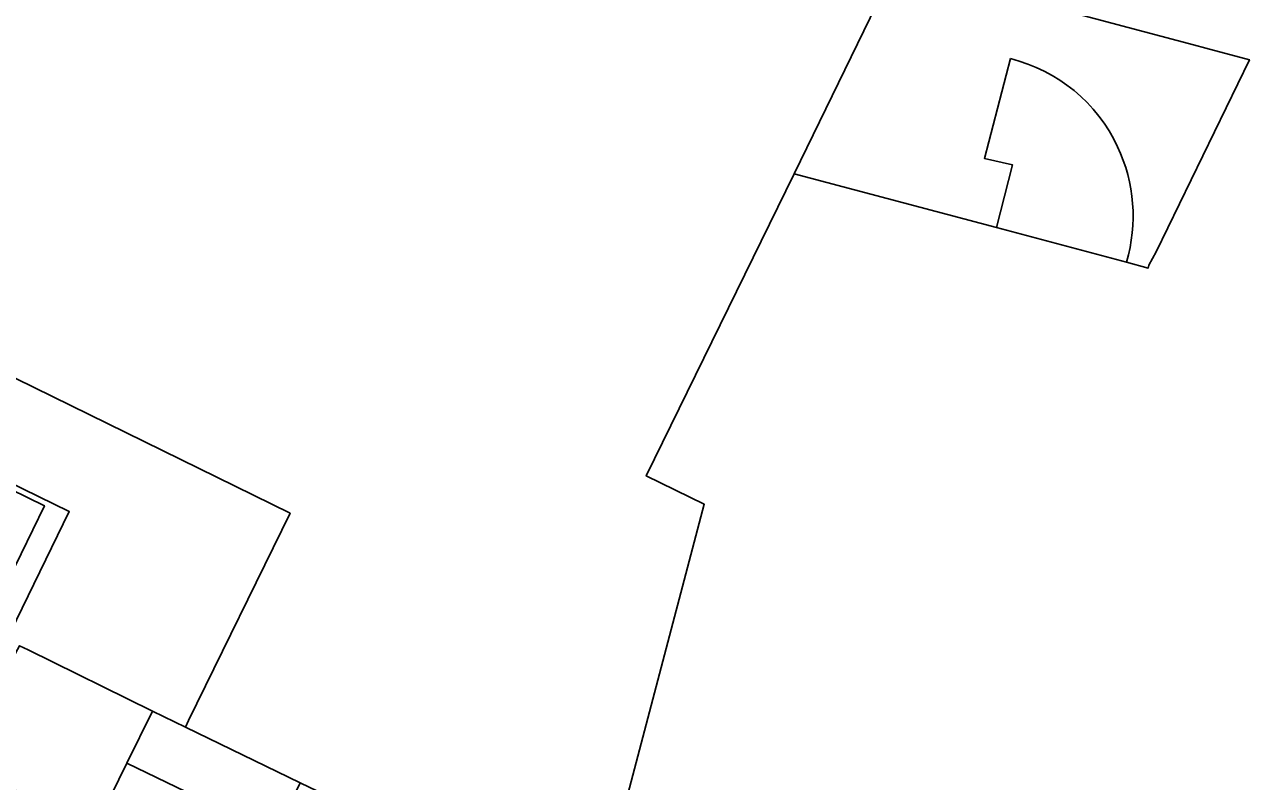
# Model space of a CAD drawing. Extents: x 160023 to 161302, y 384750 to 385707.
# Drawn here: x 160677 to 160734.1, y 385266.1 to 385301.4 of the extents above; entities that cross this region are included whole.
import ezdxf

# ---------------------------------------------------------------- set-up
doc = ezdxf.new("R2010")
doc.units = 0
for name, color, linetype in [('IMGEO_Erf', 7, 'Continuous'), ('IMGEO_Muur', 7, 'Continuous'), ('IMGEO_Pand', 7, 'Continuous'), ('IMGEO_Pand_overbouw', 7, 'Continuous')]:
    doc.layers.add(name, color=color, linetype=linetype)

msp = doc.modelspace()

# ---------------------------------------------------------------- linework, layer by layer
at = {"layer": 'IMGEO_Erf'}
for points in [[(160725.353, 385304.844), (160718.562, 385306.059), (160705.702, 385308.36), (160711.089, 385305.758), (160717.023, 385302.892), (160712.875, 385294.409), (160705.989, 385280.327), (160708.69, 385279.008), (160703.594, 385259.662)], [(160722.31, 385291.899), (160723.061, 385294.821), (160721.752, 385295.122), (160722.971, 385299.772)], [(160728.377, 385290.296), (160722.31, 385291.899)], [(160676.768, 385272.42), (160677.177, 385272.22), (160682.966, 385269.372), (160684.501, 385268.627), (160684.652, 385268.934), (160689.378, 385278.591), (160671.488, 385287.366)], [(160675.733, 385274.462), (160677.927, 385278.94), (160661.328, 385287.057)], [(160663.312, 385286.373), (160679.084, 385278.668), (160676.343, 385273.047)], [(160676.853, 385254.114), (160677.592, 385253.837), (160678.326, 385255.798), (160683.224, 385253.966), (160683.086, 385253.559), (160685.836, 385252.53), (160684.916, 385250), (160684.598, 385249.124), (160689.768, 385247.244), (160688.811, 385244.612), (160687.103, 385239.912), (160688.96, 385239.243), (160690.654, 385243.948), (160691.456, 385246.174), (160695.972, 385258.716), (160692.61, 385260.333), (160694.317, 385263.883), (160689.857, 385266.028), (160688.679, 385263.6), (160681.775, 385266.95), (160680.258, 385263.867), (160674.239, 385266.827)]]:
    msp.add_lwpolyline(points, dxfattribs=at)
for centre, radius, start, end in [((160721.14, 385292.46), 7.537, 25.1701, 75.943), ((160721.066, 385292.432), 7.617, 343.7134, 25.1248)]:
    msp.add_arc(centre, radius, start, end, dxfattribs=at)
at = {"layer": 'IMGEO_Muur'}
msp.add_lwpolyline([(160679.084, 385278.668), (160663.312, 385286.373), (160663.915, 385287.639), (160663.734, 385287.727), (160663.133, 385286.456), (160660.815, 385287.596), (160661.179, 385288.947), (160660.971, 385289.036), (160660.638, 385287.701), (160656.984, 385289.518), (160656.836, 385289.253), (160661.328, 385287.057), (160677.927, 385278.94), (160675.733, 385274.462), (160659.144, 385282.6), (160654.654, 385284.802), (160654.173, 385283.853), (160649.069, 385286.341), (160648.914, 385286.122), (160653.165, 385284.031), (160671.559, 385274.983), (160676.178, 385272.71), (160676.343, 385273.047)], close=True, dxfattribs=at)
at = {"layer": 'IMGEO_Pand'}
for points in [[(160712.875, 385294.409), (160717.023, 385302.892), (160711.089, 385305.758), (160705.702, 385308.36), (160705.65, 385308.252), (160705.233, 385307.384), (160668.197, 385317.11), (160664.197, 385302.169), (160661.012, 385303.09), (160658.829, 385301.4)], [(160722.971, 385299.772), (160721.752, 385295.122), (160723.061, 385294.821), (160722.31, 385291.899), (160728.377, 385290.296)], [(160671.488, 385287.366), (160689.378, 385278.591), (160684.652, 385268.934), (160684.501, 385268.627), (160689.857, 385266.028), (160694.317, 385263.883), (160697.313, 385262.442), (160701.362, 385260.494), (160703.608, 385259.413), (160705.966, 385258.279), (160706.664, 385260.257), (160722.645, 385254.682), (160722.711, 385254.871), (160706.541, 385260.512), (160705.855, 385258.568), (160703.594, 385259.662), (160708.69, 385279.008), (160705.989, 385280.327), (160712.875, 385294.409)]]:
    msp.add_lwpolyline(points, dxfattribs=at)
for points in [[(160682.966, 385269.372), (160677.177, 385272.22), (160676.768, 385272.42), (160673.831, 385267.028), (160674.239, 385266.827), (160680.258, 385263.867), (160681.775, 385266.95)], [(160689.857, 385266.028), (160684.501, 385268.627), (160682.966, 385269.372), (160681.775, 385266.95), (160688.679, 385263.6)]]:
    msp.add_lwpolyline(points, close=True, dxfattribs=at)
for centre, radius, start, end in [((160721.14, 385292.46), 7.537, 25.1701, 75.943), ((160721.066, 385292.432), 7.617, 343.7134, 25.1248)]:
    msp.add_arc(centre, radius, start, end, dxfattribs=at)
at = {"layer": 'IMGEO_Pand_overbouw'}
for points in [[(160728.377, 385290.296), (160729.387, 385290.014), (160729.422, 385290.15), (160729.755, 385290.77), (160734.11, 385299.716), (160732.073, 385300.256), (160731.502, 385300.407), (160725.403, 385302.024), (160724.793, 385302.185), (160718.962, 385303.731), (160718.22, 385303.927), (160717.606, 385304.09), (160711.089, 385305.758), (160717.023, 385302.892), (160712.875, 385294.409), (160722.31, 385291.899)], [(160722.31, 385291.899), (160723.061, 385294.821), (160721.752, 385295.122), (160722.971, 385299.772)]]:
    msp.add_lwpolyline(points, dxfattribs=at)
for centre, radius, start, end in [((160721.14, 385292.46), 7.537, 25.1701, 75.943), ((160721.066, 385292.432), 7.617, 343.7134, 25.1248)]:
    msp.add_arc(centre, radius, start, end, dxfattribs=at)

doc.saveas('drawing.dxf')
